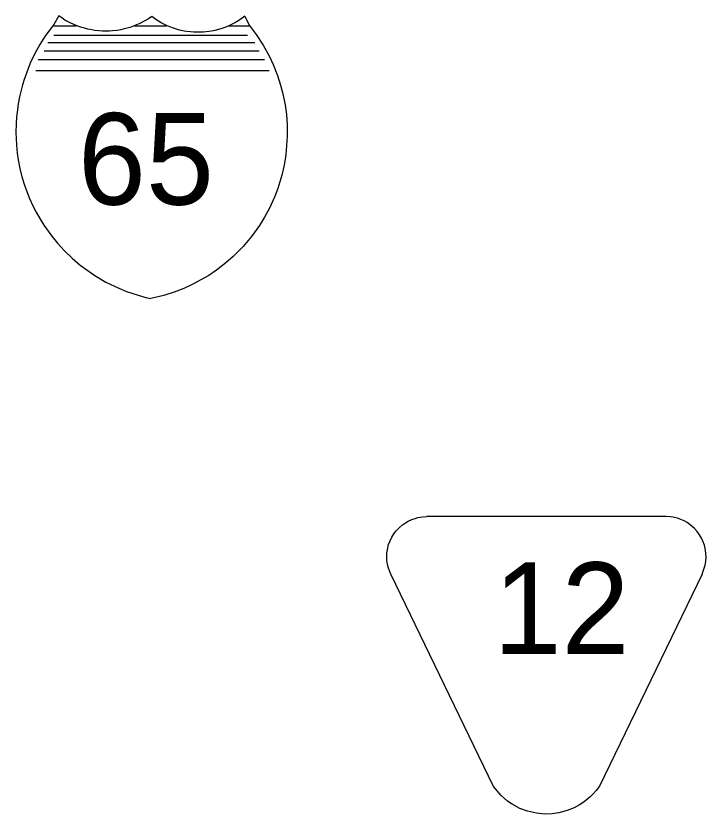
# Model space of a CAD drawing. Extents: x 1612280 to 1883141, y 560852 to 780851.
# Drawn here: x 1730976 to 1734162, y 670702 to 674384 of the extents above; entities that cross this region are included whole.
import ezdxf

# ---------------------------------------------------------------- set-up
doc = ezdxf.new("R2010")
doc.units = 0
doc.layers.add('DESIGN - ROW - Easement Linework and Patterning', color=7, linetype='Continuous')
doc.layers.add('SURVEY - DRAINAGE - Bridge Hydraulic Data with Text', color=7, linetype='Continuous')

msp = doc.modelspace()

# ---------------------------------------------------------------- linework, layer by layer
at = {"layer": 'DESIGN - ROW - Easement Linework and Patterning'}
for points in [[(1733180.8, 670828.7), (1732706.4, 671809.2), (1732695.9, 671836.1), (1732691.4, 671854.2), (1732688.8, 671872), (1732687.9, 671887.7), (1732688.6, 671905.4), (1732690.7, 671921.9), (1732696.5, 671945.2), (1732703, 671962.8), (1732710.9, 671978.9), (1732720.9, 671995), (1732731.2, 672008.5), (1732746.7, 672024.8), (1732760.9, 672036.8), (1732774.1, 672045.9), (1732786.8, 672053.3), (1732803.4, 672060.9), (1732819, 672066.5), (1732831.8, 672069.9), (1732853.4, 672073.4), (1732872.7, 672074.4)], [(1733180.8, 670828.7), (1732706.4, 671809.2), (1732695.9, 671836.1), (1732691.4, 671854.2), (1732688.8, 671872), (1732687.9, 671887.7), (1732688.6, 671905.4), (1732690.7, 671921.9), (1732696.5, 671945.2), (1732703, 671962.8), (1732710.9, 671978.9), (1732720.9, 671995), (1732731.2, 672008.5), (1732746.7, 672024.8), (1732760.9, 672036.8), (1732774.1, 672045.9), (1732786.8, 672053.3), (1732803.4, 672060.9), (1732819, 672066.5), (1732831.8, 672069.9), (1732853.4, 672073.4), (1732872.7, 672074.4)], [(1734143.4, 671809.2), (1734149.6, 671826.9), (1734157.6, 671850), (1734160.5, 671866.6), (1734161.9, 671887.1), (1734161.5, 671902.3), (1734159.4, 671920.3), (1734154.1, 671942.6), (1734147.6, 671960.9), (1734140.8, 671975.4), (1734132.1, 671990.2), (1734120.5, 672006.3), (1734107.9, 672020.2), (1734089.2, 672036.6), (1734074.3, 672046.8), (1734060.3, 672054.6), (1734046.1, 672061.1), (1734029.8, 672066.8), (1734010.1, 672071.5), (1733996.2, 672073.4), (1733977.1, 672074.5), (1732872.7, 672074.4)], [(1734143.4, 671809.2), (1734149.6, 671826.9), (1734157.6, 671850), (1734160.5, 671866.6), (1734161.9, 671887.1), (1734161.5, 671902.3), (1734159.4, 671920.3), (1734154.1, 671942.6), (1734147.6, 671960.9), (1734140.8, 671975.4), (1734132.1, 671990.2), (1734120.5, 672006.3), (1734107.9, 672020.2), (1734089.2, 672036.6), (1734074.3, 672046.8), (1734060.3, 672054.6), (1734046.1, 672061.1), (1734029.8, 672066.8), (1734010.1, 672071.5), (1733996.2, 672073.4), (1733977.1, 672074.5), (1732872.7, 672074.4)], [(1734143.4, 671809.2), (1733670.4, 670831.6), (1733655.2, 670811.3), (1733640.7, 670794.9), (1733627.5, 670781.8), (1733599.4, 670758.7), (1733577.3, 670744.2), (1733553.3, 670731.3), (1733520.4, 670718), (1733482.8, 670707.9), (1733451.1, 670703.3), (1733416.1, 670702.3), (1733378.7, 670705.7), (1733338.2, 670714.9), (1733302.4, 670728.3), (1733266.9, 670747.3), (1733244.9, 670762.4), (1733215.5, 670787.8), (1733180.8, 670828.7)], [(1734143.4, 671809.2), (1733670.4, 670831.6), (1733655.2, 670811.3), (1733640.7, 670794.9), (1733627.5, 670781.8), (1733599.4, 670758.7), (1733577.3, 670744.2), (1733553.3, 670731.3), (1733520.4, 670718), (1733482.8, 670707.9), (1733451.1, 670703.3), (1733416.1, 670702.3), (1733378.7, 670705.7), (1733338.2, 670714.9), (1733302.4, 670728.3), (1733266.9, 670747.3), (1733244.9, 670762.4), (1733215.5, 670787.8), (1733180.8, 670828.7)]]:
    msp.add_lwpolyline(points, dxfattribs=at)
at = {"layer": 'SURVEY - DRAINAGE - Bridge Hydraulic Data with Text'}
for p, q in [((1731147, 674339.1), (1731253.6, 674339.1)), ((1731147, 674339.1), (1731253.6, 674339.1)), ((1731522.9, 674339.1), (1731670.1, 674339.1)), ((1731522.9, 674339.1), (1731670.1, 674339.1)), ((1731955.6, 674339.1), (1732055.4, 674339.1)), ((1731955.6, 674339.1), (1732055.4, 674339.1)), ((1731151, 674295.9), (1732045.1, 674295.9)), ((1731151, 674295.9), (1732045.1, 674295.9)), ((1731123.3, 674262), (1732079.2, 674262)), ((1731123.3, 674262), (1732079.2, 674262)), ((1731106.3, 674223), (1732098.3, 674223)), ((1731106.3, 674223), (1732098.3, 674223)), ((1731078.6, 674182.7), (1732123.9, 674182.7)), ((1731078.6, 674182.7), (1732123.9, 674182.7)), ((1731066.9, 674131.9), (1732144.1, 674131.9)), ((1731066.9, 674131.9), (1732144.1, 674131.9))]:
    msp.add_line(p, q, dxfattribs=at)
for points in [[(1731173.7, 674384.3), (1731151.1, 674345.4), (1731132, 674320.9), (1731112.5, 674293.6), (1731102, 674277.9), (1731086.5, 674252.8), (1731070.7, 674224.9), (1731052.6, 674189.5), (1731041.8, 674166), (1731030.1, 674137.6), (1731012.2, 674087.1), (1731004.1, 674059.8), (1730997.9, 674035.8), (1730992.4, 674011.6), (1730986.2, 673978.5), (1730982.2, 673951.3), (1730978.7, 673919.5), (1730976.5, 673886.4), (1730975.7, 673847.2), (1730976.3, 673818.4), (1730978.1, 673788.2), (1730981.9, 673751.5), (1730986.4, 673720.7), (1730994.1, 673680.8), (1731003.6, 673642.3), (1731015.2, 673604.1), (1731025.4, 673575), (1731038.6, 673542), (1731055.4, 673505.1), (1731068.9, 673478.7), (1731085.3, 673449.6), (1731104.9, 673418.3), (1731140.7, 673368.1), (1731167.4, 673335.5), (1731198.4, 673301.8), (1731234.5, 673266.9), (1731271.9, 673235.1), (1731339.3, 673187), (1731390.9, 673156.7), (1731450, 673128.2), (1731486, 673113.7), (1731539.3, 673095.8), (1731576.1, 673085.9), (1731598.9, 673080.2)], [(1731173.7, 674384.3), (1731151.1, 674345.4), (1731132, 674320.9), (1731112.5, 674293.6), (1731102, 674277.9), (1731086.5, 674252.8), (1731070.7, 674224.9), (1731052.6, 674189.5), (1731041.8, 674166), (1731030.1, 674137.6), (1731012.2, 674087.1), (1731004.1, 674059.8), (1730997.9, 674035.8), (1730992.4, 674011.6), (1730986.2, 673978.5), (1730982.2, 673951.3), (1730978.7, 673919.5), (1730976.5, 673886.4), (1730975.7, 673847.2), (1730976.3, 673818.4), (1730978.1, 673788.2), (1730981.9, 673751.5), (1730986.4, 673720.7), (1730994.1, 673680.8), (1731003.6, 673642.3), (1731015.2, 673604.1), (1731025.4, 673575), (1731038.6, 673542), (1731055.4, 673505.1), (1731068.9, 673478.7), (1731085.3, 673449.6), (1731104.9, 673418.3), (1731140.7, 673368.1), (1731167.4, 673335.5), (1731198.4, 673301.8), (1731234.5, 673266.9), (1731271.9, 673235.1), (1731339.3, 673187), (1731390.9, 673156.7), (1731450, 673128.2), (1731486, 673113.7), (1731539.3, 673095.8), (1731576.1, 673085.9), (1731598.9, 673080.2)], [(1732032, 674383), (1732019.6, 674373.7), (1732005, 674363.9), (1731990.1, 674354.8), (1731974.1, 674346.3), (1731961.7, 674340.3), (1731939.9, 674331.3), (1731922, 674325.1), (1731893.3, 674317.3), (1731878.1, 674314.3), (1731853.6, 674310.8), (1731840.9, 674309.7), (1731824.8, 674308.9), (1731804.5, 674309), (1731796, 674309.4), (1731782, 674310.5), (1731765, 674312.6), (1731752, 674314.8), (1731731.2, 674319.4), (1731703.5, 674327.6), (1731685.5, 674334.3), (1731670.2, 674340.9), (1731645.9, 674353.2), (1731621.8, 674368), (1731602.9, 674381.7), (1731588, 674371.7), (1731568.4, 674360.2), (1731548, 674349.7), (1731532.4, 674342.8), (1731518.1, 674337.1), (1731501.8, 674331.6), (1731482.6, 674326.1), (1731470.5, 674323.2), (1731460.1, 674321), (1731441, 674317.8), (1731421.5, 674315.6), (1731407.7, 674314.7), (1731393.7, 674314.3), (1731375.5, 674314.6), (1731358.4, 674315.6), (1731339.2, 674317.8), (1731326.2, 674319.8), (1731307.1, 674323.7), (1731292, 674327.5), (1731280.4, 674330.9), (1731265.4, 674335.9), (1731253.7, 674340.3), (1731242.7, 674344.9), (1731225.5, 674352.9), (1731213.2, 674359.3), (1731202, 674365.6), (1731186.8, 674375.2), (1731173.7, 674384.3)], [(1732032, 674383), (1732019.6, 674373.7), (1732005, 674363.9), (1731990.1, 674354.8), (1731974.1, 674346.3), (1731961.7, 674340.3), (1731939.9, 674331.3), (1731922, 674325.1), (1731893.3, 674317.3), (1731878.1, 674314.3), (1731853.6, 674310.8), (1731840.9, 674309.7), (1731824.8, 674308.9), (1731804.5, 674309), (1731796, 674309.4), (1731782, 674310.5), (1731765, 674312.6), (1731752, 674314.8), (1731731.2, 674319.4), (1731703.5, 674327.6), (1731685.5, 674334.3), (1731670.2, 674340.9), (1731645.9, 674353.2), (1731621.8, 674368), (1731602.9, 674381.7), (1731588, 674371.7), (1731568.4, 674360.2), (1731548, 674349.7), (1731532.4, 674342.8), (1731518.1, 674337.1), (1731501.8, 674331.6), (1731482.6, 674326.1), (1731470.5, 674323.2), (1731460.1, 674321), (1731441, 674317.8), (1731421.5, 674315.6), (1731407.7, 674314.7), (1731393.7, 674314.3), (1731375.5, 674314.6), (1731358.4, 674315.6), (1731339.2, 674317.8), (1731326.2, 674319.8), (1731307.1, 674323.7), (1731292, 674327.5), (1731280.4, 674330.9), (1731265.4, 674335.9), (1731253.7, 674340.3), (1731242.7, 674344.9), (1731225.5, 674352.9), (1731213.2, 674359.3), (1731202, 674365.6), (1731186.8, 674375.2), (1731173.7, 674384.3)], [(1732032, 674383), (1732051.8, 674342.1), (1732085, 674298.6), (1732117.1, 674249.4), (1732145.9, 674197), (1732162.8, 674160.8), (1732183.1, 674109.8), (1732197.4, 674065.4), (1732206.7, 674030.6), (1732218.1, 673974.3), (1732224.2, 673929.8), (1732227.8, 673882.1), (1732228.4, 673830), (1732221.6, 673743.2), (1732213.7, 673695.2), (1732203.2, 673649.8), (1732184.5, 673588.5), (1732169.5, 673549), (1732144.3, 673494), (1732123.8, 673456.2), (1732099.5, 673416.9), (1732063.9, 673367.1), (1732025.5, 673321.4), (1731979.1, 673274.5), (1731945.1, 673244.7), (1731902.3, 673211.7), (1731865.5, 673186.8), (1731792.9, 673146.1), (1731750.6, 673126.7), (1731706.6, 673109.7), (1731658, 673094.3), (1731598.9, 673080.2)], [(1732032, 674383), (1732051.8, 674342.1), (1732085, 674298.6), (1732117.1, 674249.4), (1732145.9, 674197), (1732162.8, 674160.8), (1732183.1, 674109.8), (1732197.4, 674065.4), (1732206.7, 674030.6), (1732218.1, 673974.3), (1732224.2, 673929.8), (1732227.8, 673882.1), (1732228.4, 673830), (1732221.6, 673743.2), (1732213.7, 673695.2), (1732203.2, 673649.8), (1732184.5, 673588.5), (1732169.5, 673549), (1732144.3, 673494), (1732123.8, 673456.2), (1732099.5, 673416.9), (1732063.9, 673367.1), (1732025.5, 673321.4), (1731979.1, 673274.5), (1731945.1, 673244.7), (1731902.3, 673211.7), (1731865.5, 673186.8), (1731792.9, 673146.1), (1731750.6, 673126.7), (1731706.6, 673109.7), (1731658, 673094.3), (1731598.9, 673080.2)]]:
    msp.add_lwpolyline(points, dxfattribs=at)

# ---------------------------------------------------------------- texts
at = {"layer": 'DESIGN - ROW - Easement Linework and Patterning'}
msp.add_text('12', height=422.41, rotation=0.0012, dxfattribs=at).set_placement((1733180.5, 671440.7))
msp.add_text('12', height=422.41, rotation=0.0012, dxfattribs=at).set_placement((1733180.5, 671440.7))
at = {"layer": 'SURVEY - DRAINAGE - Bridge Hydraulic Data with Text'}
msp.add_text('65', height=422.41, rotation=0.0012, dxfattribs=at).set_placement((1731261.7, 673513.8))
msp.add_text('65', height=422.41, rotation=0.0012, dxfattribs=at).set_placement((1731261.7, 673513.8))

doc.saveas('drawing.dxf')
